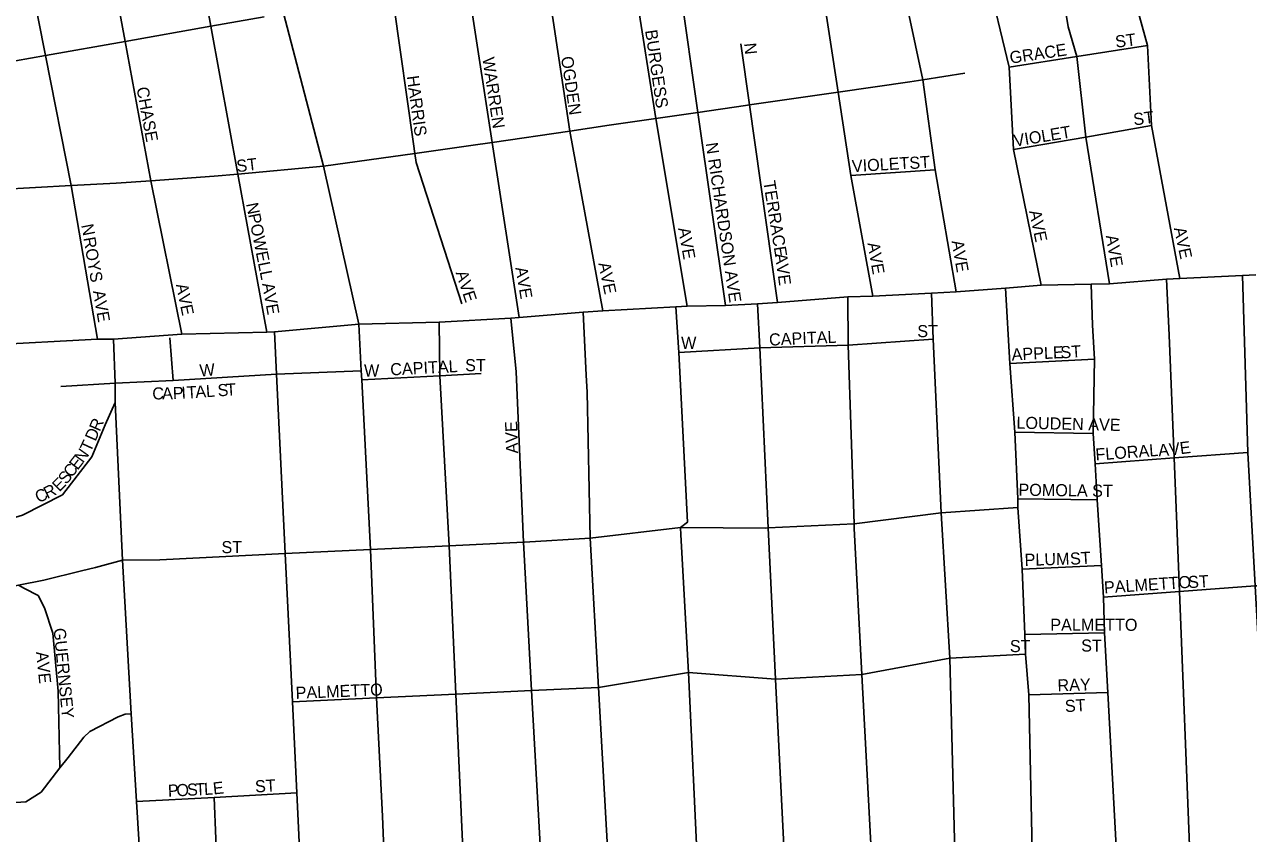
# Model space of a CAD drawing. Extents: x 0 to 34, y -6.2 to 22.
# Drawn here: x 2.51 to 3.469, y 17.178 to 17.811 of the extents above; entities that cross this region are included whole.
import ezdxf

# ---------------------------------------------------------------- set-up
doc = ezdxf.new("R2010")
doc.units = 0
for name, color, linetype in [('GM_X_City_Street', 7, 'Continuous'), ('GM_X_City_Street_Text', 7, 'Continuous'), ('GM_X_US_Route', 7, 'Continuous')]:
    doc.layers.add(name, color=color, linetype=linetype)

msp = doc.modelspace()

# ---------------------------------------------------------------- linework, layer by layer
at = {"layer": 'GM_X_City_Street'}
for points in [[(3.24007, 17.60203), (3.22368, 17.69748), (3.21393, 17.76801), (3.19655, 17.84898), (3.21172, 17.84956), (3.19321, 17.97488), (3.19048, 18.02788), (3.1806, 18.08351), (3.17438, 18.13238), (3.17423, 18.13337)], [(3.05937, 17.59113), (3.03769, 17.7424), (3.02375, 17.83973), (3.01478, 17.90233), (3.01167, 17.96994), (2.98497, 18.11036)], [(2.96334, 17.58694), (2.93742, 17.72782), (2.92149, 17.83363), (2.90852, 17.96561), (2.88548, 18.07284)], [(3.3066, 17.60722), (3.28493, 17.71335), (3.28155, 17.77778), (3.2641, 17.85059), (3.23418, 18.04554)], [(2.77221, 17.57666), (2.74444, 17.70037), (2.7131, 17.8201), (2.70525, 17.85431), (2.69807, 17.88511), (2.68501, 17.94112), (2.68256, 17.95161), (2.66897, 18.00986), (2.6621, 18.03937), (2.66181, 18.0409)], [(2.81498, 17.7179), (2.79947, 17.82635), (2.79072, 17.88755), (2.78086, 17.95649), (2.77232, 18.01618), (2.76887, 18.04034)], [(2.63357, 17.5687), (2.60917, 17.68894), (2.58905, 17.79807), (2.57401, 17.87961)], [(2.7, 17.57023), (2.67739, 17.69404), (2.65622, 17.81), (2.64396, 17.87712), (2.64391, 17.87736)], [(3.36005, 17.6082), (3.34153, 17.72315), (3.33463, 17.78614), (3.32761, 17.80952), (3.32083, 17.85171), (3.32029, 17.85504), (3.32028, 17.85514)], [(3.41507, 17.61242), (3.39298, 17.73206), (3.38982, 17.79493), (3.37382, 17.85275), (3.3733, 17.85605)], [(2.56749, 17.5648), (2.54692, 17.68517), (2.52681, 17.78702), (2.51532, 17.84523)], [(3.02937, 17.59064), (3.00466, 17.7376), (2.98928, 17.8356), (2.98919, 17.83622)], [(3.17475, 17.59844), (3.15759, 17.69298), (3.14763, 17.75831), (3.1351, 17.8404)], [(2.8978, 17.58173), (2.87664, 17.71894), (2.86019, 17.82555)], [(2.27548, 17.76316), (2.31635, 17.79028), (2.32948, 17.79788), (2.33448, 17.79877), (2.33863, 17.79951), (2.35267, 17.79947), (2.4, 17.7901), (2.45191, 17.77983), (2.46754, 17.77573), (2.47959, 17.77863), (2.52681, 17.78702), (2.58905, 17.79807), (2.65622, 17.81), (2.69797, 17.81741)], [(3.10004, 17.5935), (3.07818, 17.74827), (3.07141, 17.79617)], [(3.28155, 17.77778), (3.33463, 17.78614), (3.38982, 17.79493)], [(2.4908, 17.68215), (2.54692, 17.68517), (2.58203, 17.68706), (2.60917, 17.68894), (2.65885, 17.6924), (2.67739, 17.69404), (2.74444, 17.70037), (2.81608, 17.71026), (2.85995, 17.7165), (2.87664, 17.71894), (2.93742, 17.72782), (2.9682, 17.73232), (3.00466, 17.7376), (3.03769, 17.7424), (3.07493, 17.74779), (3.07818, 17.74827), (3.14763, 17.75831), (3.20375, 17.76642), (3.21393, 17.76801), (3.24684, 17.77313)], [(3.28493, 17.71335), (3.34153, 17.72315), (3.39298, 17.73206)], [(2.85274, 17.5926), (2.81708, 17.70328), (2.81608, 17.71026), (2.81498, 17.7179)], [(3.15759, 17.69298), (3.22368, 17.69748)], [(3.43904, 16.9539), (3.43765, 16.97757), (3.43378, 17.05), (3.42307, 17.16142), (3.41483, 17.36724), (3.41064, 17.47189), (3.40679, 17.56795), (3.40468, 17.61182)], [(3.5038, 16.93531), (3.50234, 16.94347), (3.5002, 16.95498), (3.49757, 16.98719), (3.49395, 17.05246), (3.49041, 17.07527), (3.48556, 17.16543), (3.48552, 17.16627), (3.48466, 17.18181), (3.47426, 17.37161), (3.46853, 17.47619), (3.46421, 17.61462)], [(3.29942, 17.16433), (3.29682, 17.28631), (3.29443, 17.31816), (3.29388, 17.33349), (3.29169, 17.38481), (3.2883, 17.43295), (3.28821, 17.43966), (3.28584, 17.4919), (3.28202, 17.54577), (3.27863, 17.60483)], [(3.38323, 16.92973), (3.37207, 17.0445), (3.37203, 17.04518), (3.36591, 17.15775), (3.35882, 17.28808), (3.35629, 17.33474), (3.35546, 17.36288), (3.35388, 17.38749), (3.35057, 17.4391), (3.34876, 17.46728), (3.34725, 17.49083), (3.34831, 17.54929), (3.34687, 17.57568), (3.34575, 17.60802)], [(3.12582, 16.35982), (3.12602, 16.36031), (3.12718, 16.36323), (3.1303, 16.37705), (3.15398, 16.48197), (3.17382, 16.56986), (3.17844, 16.59036), (3.18149, 16.60756), (3.18168, 16.61593), (3.15792, 16.7142), (3.1215, 16.86577), (3.11952, 16.89635), (3.11304, 17.00234), (3.1055, 17.15726), (3.09863, 17.29851), (3.09286, 17.41697), (3.08623, 17.55807), (3.08431, 17.59258)], [(3.16018, 17.41784), (3.16006, 17.4201), (3.15533, 17.56004), (3.15518, 17.59804)], [(3.27368, 16.34478), (3.29673, 16.4497), (3.30954, 16.50801), (3.315, 16.53353), (3.31528, 16.53481), (3.32593, 16.58379), (3.32697, 16.59444), (3.32648, 16.60621), (3.3225, 16.6267), (3.32074, 16.63388), (3.29313, 16.7464), (3.25795, 16.89783), (3.24882, 17.00989), (3.23911, 17.16213), (3.23906, 17.16288), (3.23518, 17.3149), (3.22829, 17.42881), (3.22212, 17.56473), (3.2207, 17.60083)], [(2.99061, 16.8133), (2.98915, 16.81942), (2.98743, 16.82731), (2.98595, 16.83348), (2.98425, 16.86051), (2.97667, 16.99475), (2.96777, 17.15225), (2.95987, 17.29202), (2.95328, 17.40892), (2.95099, 17.52321), (2.95034, 17.5367), (2.94793, 17.58603)], [(3.02436, 17.41162), (3.02404, 17.41739), (3.02946, 17.42145), (3.02269, 17.55426), (3.02043, 17.59012)], [(2.81015, 16.79978), (2.81015, 16.79978), (2.79959, 16.98332), (2.79954, 16.9846), (2.79255, 17.14587), (2.79059, 17.19114), (2.78596, 17.28388), (2.78119, 17.40008), (2.77449, 17.53297), (2.77409, 17.54015), (2.77221, 17.57666)], [(2.87213, 16.79548), (2.87229, 16.80641), (2.87069, 16.8216), (2.86134, 16.98814), (2.85472, 17.1411), (2.8544, 17.14812), (2.84814, 17.28679), (2.84289, 17.40308), (2.83557, 17.53618), (2.83498, 17.57808)], [(2.93207, 16.82185), (2.93123, 16.82537), (2.92403, 16.99174), (2.92402, 16.99195), (2.91522, 17.15034), (2.90749, 17.28957), (2.90102, 17.4059), (2.89532, 17.53927), (2.89128, 17.58135)], [(2.61916, 16.86065), (2.61332, 16.95495), (2.61214, 16.97386), (2.60192, 17.13893), (2.59797, 17.20269), (2.59397, 17.27149), (2.58698, 17.39166), (2.58144, 17.51529), (2.58144, 17.53035), (2.58001, 17.56479)], [(2.62684, 17.5324), (2.62412, 17.56581)], [(2.73784, 16.90667), (2.73779, 16.90749), (2.73437, 16.98086), (2.72728, 17.13321), (2.72678, 17.14348), (2.72357, 17.20939), (2.7201, 17.2808), (2.71445, 17.39684), (2.70761, 17.53747), (2.706, 17.57057)], [(3.08623, 17.55807), (3.15533, 17.56004), (3.22212, 17.56473)], [(3.02269, 17.55426), (3.08623, 17.55807)], [(3.28202, 17.54577), (3.34831, 17.54929)], [(2.58144, 17.53035), (2.62684, 17.5324), (2.70761, 17.53747), (2.77409, 17.54015)], [(2.77449, 17.53297), (2.83557, 17.53618), (2.86807, 17.53804)], [(2.53887, 17.52772), (2.58144, 17.53035)], [(2.35353, 17.47595), (2.36188, 17.46177), (2.37629, 17.44508), (2.39458, 17.43171), (2.40999, 17.42525), (2.44174, 17.41877), (2.48061, 17.41874), (2.5088, 17.427), (2.53995, 17.44296), (2.56309, 17.47279), (2.57357, 17.49761), (2.58144, 17.51529)], [(3.28584, 17.4919), (3.34725, 17.49083)], [(3.34876, 17.46728), (3.41064, 17.47189), (3.46853, 17.47619)], [(3.28821, 17.43966), (3.35057, 17.4391)], [(2.55498, 17.38338), (2.56592, 17.38608), (2.56887, 17.38688), (2.58698, 17.39166), (2.61621, 17.39207), (2.71445, 17.39684), (2.78119, 17.40008), (2.84289, 17.40308), (2.90102, 17.4059), (2.90181, 17.40595), (2.95328, 17.40892), (3.02404, 17.41739), (3.09087, 17.41688), (3.09286, 17.41697), (3.16006, 17.4201), (3.22829, 17.42881), (3.2883, 17.43295)], [(3.04255, 17.14233), (3.04219, 17.14906), (3.03741, 17.15222), (3.03028, 17.30363), (3.02436, 17.41162)], [(3.17386, 17.15779), (3.17376, 17.15975), (3.16626, 17.30218), (3.16025, 17.4165), (3.16018, 17.41784)], [(2.32252, 17.37635), (2.33724, 17.37709), (2.35857, 17.37817), (2.36479, 17.37848), (2.37544, 17.37898), (2.39091, 17.3748), (2.43044, 17.36653), (2.43211, 17.36619), (2.45568, 17.36713), (2.47425, 17.36856), (2.49679, 17.3703), (2.50571, 17.3721), (2.52541, 17.37606), (2.55498, 17.38338)], [(3.29169, 17.38481), (3.35388, 17.38749)], [(2.53802, 17.22897), (2.53659, 17.28914), (2.53238, 17.33447), (2.52602, 17.35438), (2.52094, 17.36401), (2.51044, 17.36959), (2.50571, 17.3721)], [(3.35546, 17.36288), (3.41483, 17.36724), (3.47426, 17.37161), (3.4757, 17.37171), (3.56821, 17.3797)], [(3.29388, 17.33349), (3.35629, 17.33474)], [(2.7201, 17.2808), (2.78596, 17.28388), (2.84814, 17.28679), (2.90749, 17.28957), (2.95987, 17.29202), (3.03028, 17.30363), (3.09863, 17.29851), (3.16626, 17.30218), (3.23518, 17.3149), (3.29443, 17.31816)], [(3.29682, 17.28631), (3.35882, 17.28808)], [(2.33712, 17.19148), (2.36076, 17.19296), (2.36811, 17.19341), (2.42689, 17.19709), (2.48344, 17.20062), (2.51131, 17.20236), (2.52343, 17.21013), (2.53802, 17.22897), (2.54444, 17.23726), (2.55677, 17.25315), (2.56161, 17.25745), (2.58358, 17.26899), (2.58903, 17.27103), (2.59397, 17.27149)], [(2.59797, 17.20269), (2.65878, 17.20596), (2.72357, 17.20939)], [(2.66798, 16.97822), (2.66795, 16.97914), (2.6614, 17.1411), (2.65878, 17.20596)]]:
    msp.add_lwpolyline(points, dxfattribs=at)
at = {"layer": 'GM_X_US_Route'}
for points in [[(2.77221, 17.57666), (2.83498, 17.57808), (2.89128, 17.58135), (2.8978, 17.58173), (2.94793, 17.58603), (2.96334, 17.58694), (3.02043, 17.59012), (3.02937, 17.59064), (3.05937, 17.59113), (3.08431, 17.59258), (3.10004, 17.5935), (3.15518, 17.59804), (3.17475, 17.59844), (3.2207, 17.60083), (3.24007, 17.60203), (3.27863, 17.60483), (3.3066, 17.60722), (3.34575, 17.60802), (3.36005, 17.6082), (3.40468, 17.61182), (3.41507, 17.61242), (3.46421, 17.61462), (3.4746, 17.61517)], [(2.27548, 17.5455), (2.28346, 17.54597), (2.29916, 17.54688), (2.34952, 17.55236), (2.4077, 17.556), (2.41301, 17.55629), (2.46334, 17.55914), (2.47986, 17.56009), (2.56749, 17.5648), (2.58001, 17.56479), (2.63357, 17.5687), (2.7, 17.57023), (2.706, 17.57057), (2.77221, 17.57666)]]:
    msp.add_lwpolyline(points, dxfattribs=at)

# ---------------------------------------------------------------- texts
at = {"layer": 'GM_X_City_Street_Text'}
for s, height, rotation, p in [('BURGESS', 0.00947, 278.25838, (2.99635, 17.80654)), ('ST', 0.00947, 7.1351, (3.36519, 17.79305)), ('N', 0.00947, 275.70844, (3.07385, 17.79646)), ('GRACE', 0.00947, 8.47095, (3.28265, 17.78054)), ('WARREN', 0.00947, 278.67239, (2.86884, 17.78488)), ('OGDEN', 0.00947, 278.29771, (2.93051, 17.78571)), ('HARRIS', 0.00947, 277.81547, (2.80968, 17.77069)), ('CHASE', 0.00947, 280.30695, (2.598, 17.7616)), ('ST', 0.00947, 7.11997, (3.37936, 17.73222)), ('VIOLET', 0.00947, 9.27198, (3.28596, 17.71554)), ('N RICHARDSON AVE', 0.0094697, 278.48921, (3.04384, 17.71821)), ('VIOLET', 0.00947, 3.43154, (3.15864, 17.69556)), ('ST', 0.00947, 3.57463, (3.20363, 17.69806)), ('ST', 0.00947, 6.70536, (2.67687, 17.69556)), ('TERRACE', 0.00947, 279.1608, (3.08884, 17.68824)), ('N', 0.00947, 281.30154, (2.68382, 17.6708)), ('POWELL', 0.00947, 281.31059, (2.68549, 17.66246)), ('AVE', 0.00947, 281.68912, (3.29716, 17.66498)), ('N', 0.00947, 281.30154, (2.55466, 17.65413)), ('AVE', 0.00947, 280.12684, (3.02217, 17.6516)), ('AVE', 0.00947, 282.08837, (3.41049, 17.65166)), ('ROYS', 0.00947, 279.86481, (2.55634, 17.64409)), ('AVE', 0.00947, 279.78342, (3.23634, 17.64159)), ('AVE', 0.00947, 279.78468, (3.35717, 17.64575)), ('AVE', 0.00947, 277.84924, (3.09801, 17.63153)), ('AVE', 0.00947, 279.78468, (3.1705, 17.63992)), ('AVE', 0.00947, 281.6819, (2.95966, 17.62415)), ('AVE', 0.00947, 288.43981, (2.84794, 17.61685)), ('AVE', 0.00947, 279.78468, (2.89467, 17.62075)), ('AVE', 0.00947, 279.78468, (2.56383, 17.60242)), ('AVE', 0.00947, 281.68912, (2.62882, 17.60748)), ('AVE', 0.00947, 280.12684, (2.69633, 17.60826)), ('ST', 0.00947, 0.00001, (3.20958, 17.5664)), ('W', 0.00947, 0.00001, (3.02458, 17.55723)), ('CAPITAL', 0.00947, 2.49134, (3.09367, 17.55973)), ('APPLE', 0.00947, 2.72483, (3.28366, 17.54806)), ('ST', 0.00947, 3.58824, (3.32197, 17.54973)), ('W', 0.00947, 4.39613, (2.64778, 17.53556)), ('W', 0.00947, 0.00001, (2.77625, 17.53556)), ('CAPITAL', 0.00947, 2.9104, (2.79702, 17.5364)), ('ST', 0.00947, 0.00001, (2.85541, 17.53973)), ('C', 0.00947, 0.09715, (2.61042, 17.51761)), ('A', 0.00947, 1.31127, (2.61814, 17.51762)), ('P', 0.00947, 2.2403, (2.62664, 17.51782)), ('I', 0.00947, 3.31173, (2.63349, 17.51809)), ('T', 0.00947, 3.7052, (2.63772, 17.51833)), ('A', 0.00947, 3.91899, (2.64442, 17.51877)), ('L', 0.00947, 3.95552, (2.65274, 17.51934)), ('S', 0.00947, 3.93767, (2.66188, 17.51997)), ('T', 0.00947, 3.93767, (2.66853, 17.52043)), ('R', 0.00947, 66.61615, (2.5692, 17.49197)), ('AVE', 0.00947, 91.97391, (2.89697, 17.47539)), ('LOUDEN AVE', 0.00947, 358.71339, (3.28712, 17.49474)), ('D', 0.00947, 66.60339, (2.56589, 17.48432)), ('N', 0.00947, 54.44823, (2.55618, 17.46729)), ('T', 0.00947, 65.20938, (2.562, 17.47575)), ('FLORAL', 0.00947, 4.23401, (3.34945, 17.46973)), ('A', 0.00947, 4.17907, (3.39862, 17.47306)), ('V', 0.00947, 6.27898, (3.40731, 17.4737)), ('E', 0.00947, 7.53699, (3.41581, 17.47464)), ('E', 0.00947, 52.24483, (2.55186, 17.4617)), ('S', 0.00947, 52.31073, (2.5432, 17.45049)), ('C', 0.00947, 52.26558, (2.54727, 17.45577)), ('R', 0.00947, 25.85907, (2.52808, 17.43951)), ('E', 0.00947, 45.24332, (2.53766, 17.4448)), ('POMOLA ST', 0.00947, 359.26587, (3.28877, 17.44223)), ('C', 0.00947, 25.85907, (2.52133, 17.43623)), ('ST', 0.00947, 0.00001, (2.66458, 17.39723)), ('PLUM', 0.00947, 1.46808, (3.2937, 17.38723)), ('ST', 0.00947, 3.58824, (3.32947, 17.38807)), ('PALMETTO', 0.00947, 3.86328, (3.35612, 17.36556)), ('ST', 0.00947, 3.57463, (3.42197, 17.36973)), ('PALMETTO', 0.00947, 0.00001, (3.31375, 17.3364)), ('GUERNSEY', 0.00947, 275.4777, (2.53302, 17.33815)), ('ST', 0.00947, 0.00001, (3.28208, 17.31973)), ('ST', 0.00947, 0.00001, (3.33791, 17.32011)), ('AVE', 0.00947, 275.91052, (2.51932, 17.31979)), ('PALMETTO', 0.00947, 2.32316, (2.72284, 17.28306)), ('RAY', 0.00947, 1.9739, (3.31952, 17.2889)), ('ST', 0.00947, 3.57463, (3.32548, 17.27264)), ('E', 0.00947, 6.14614, (2.6584, 17.20816)), ('ST', 0.00947, 3.57463, (2.69114, 17.20973)), ('P', 0.00947, 2.78738, (2.62284, 17.2064)), ('O', 0.00947, 2.79998, (2.6295, 17.20672)), ('S', 0.00947, 2.80363, (2.63783, 17.20713)), ('T', 0.00947, 2.78738, (2.64448, 17.20746)), ('L', 0.00947, 2.80363, (2.65115, 17.20778))]:
    msp.add_text(s, height=height, rotation=rotation, dxfattribs=at).set_placement(p)

doc.saveas('drawing.dxf')
